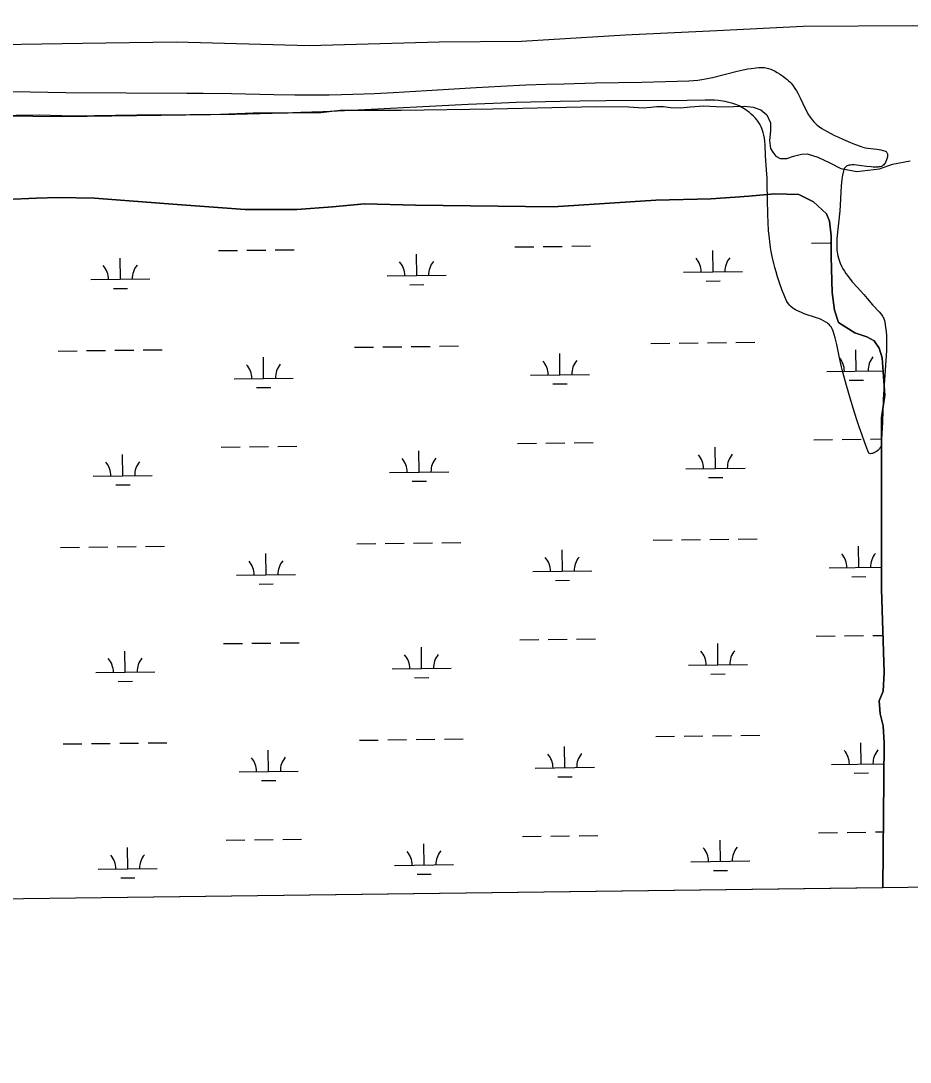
# Model space of a CAD drawing. Extents: x 3715084 to 3753216, y 488173 to 513963.
# Drawn here: x 3741473 to 3742980, y 493591 to 495354 of the extents above; entities that cross this region are included whole.
import ezdxf

# ---------------------------------------------------------------- set-up
doc = ezdxf.new("R2010")
doc.units = 0
for name, color, linetype in [('V-GRID-FRAM', 7, 'Continuous'), ('V-LEVE-TOET', 7, 'Continuous'), ('V-SITE-VEGE', 7, 'Continuous'), ('V-TOPO-SHOR', 7, 'Continuous'), ('V-WETL-SWMP', 7, 'Continuous')]:
    doc.layers.add(name, color=color, linetype=linetype)

msp = doc.modelspace()

# ---------------------------------------------------------------- linework, layer by layer
at = {"layer": 'V-GRID-FRAM'}
msp.add_lwpolyline([(3719350.3, 493590.7), (3719130.8, 511772.1), (3750813.3, 512168.5), (3751048.6, 493987.2), (3719350.3, 493590.7)], dxfattribs=at)
at = {"layer": 'V-LEVE-TOET'}
msp.add_lwpolyline([(3744852.2, 495343.4), (3743737.8, 495347.4), (3743460.7, 495347.2), (3743165.6, 495342.7), (3742985.1, 495345), (3742798.2, 495344), (3742652.4, 495337), (3742496.8, 495329.6), (3742321.6, 495318.8), (3742182.1, 495317.8), (3741961.6, 495311.3), (3741736.7, 495317.5), (3741578.2, 495315.5), (3741370.3, 495312), (3741118.6, 495309.4), (3740875.7, 495306.8), (3740591.3, 495303.3), (3740268.3, 495295.8), (3740012.2, 495290.8), (3739822.4, 495288.2), (3739761, 495284.8)], dxfattribs=at)
at = {"layer": 'V-SITE-VEGE'}
for points in [[(3741246.6, 495238.1), (3741549.8, 495232.1), (3741754.8, 495231.5), (3741782.2, 495231.2), (3741830, 495230.4), (3741901.7, 495228.8), (3741937.6, 495228.3), (3741955.5, 495228.2), (3741973.4, 495228.2), (3741995.7, 495228.5), (3742016.5, 495228.9), (3742036, 495229.5), (3742072.6, 495230.9), (3742104.6, 495232.5), (3742160.7, 495235.7), (3742244.7, 495240.8), (3742286.7, 495243.1), (3742328.7, 495245.1), (3742363.2, 495246.4), (3742393.4, 495247.2), (3742446.2, 495248.5), (3742525.5, 495250), (3742565.1, 495250.9), (3742604.8, 495251.9), (3742612.6, 495252.4), (3742619.9, 495253.2), (3742626.7, 495254.2), (3742633, 495255.3), (3742645, 495257.9), (3742686.4, 495268.5), (3742696.8, 495270.8), (3742704.5, 495272.3), (3742710.3, 495273.2), (3742719.1, 495274.2), (3742723.4, 495274.5), (3742727.8, 495274.6), (3742730.5, 495274.6), (3742733.1, 495274.4), (3742735.4, 495274), (3742739.8, 495273), (3742743.6, 495271.7), (3742746.8, 495270.4), (3742749.7, 495269), (3742754.5, 495266.4), (3742758.2, 495264.1), (3742763.5, 495260.5), (3742768.7, 495256.6), (3742771.3, 495254.5), (3742773.7, 495252.3), (3742775.9, 495250.2), (3742777.9, 495248), (3742781.4, 495243.6)], [(3742781.4, 495243.6), (3742784.4, 495239.3), (3742787.1, 495235.1), (3742789.3, 495231), (3742793.3, 495223.3), (3742802.3, 495204.4), (3742804.5, 495200.1), (3742806.6, 495196.3), (3742810.2, 495190.5), (3742813.6, 495186), (3742816.3, 495182.8), (3742818.5, 495180.5), (3742822, 495177.3), (3742825.9, 495174.4), (3742830, 495171.6), (3742838, 495166.8), (3742845.1, 495162.9), (3742851.4, 495159.7), (3742857, 495157.1), (3742866.9, 495152.7), (3742874.4, 495149.6), (3742885.6, 495145.1), (3742896.8, 495140.9), (3742899.3, 495140), (3742904, 495138.8), (3742908.2, 495138.1), (3742923.4, 495136.4), (3742927.2, 495135.9), (3742929.9, 495135.4), (3742933.9, 495134.4), (3742937.8, 495133), (3742938.9, 495132.4)], [(3742893.2, 494666.6), (3742889.5, 494677.9), (3742883.2, 494698.1), (3742878.6, 494713.3), (3742872, 494736.2), (3742865.6, 494759.1), (3742863.4, 494767.7), (3742860, 494782.9), (3742855.3, 494805.8), (3742852.6, 494817.1), (3742851.1, 494822.7), (3742849.4, 494828.3), (3742848.4, 494831), (3742847.2, 494833.4), (3742845.8, 494835.6), (3742844.2, 494837.6), (3742842.5, 494839.3), (3742840.7, 494840.9), (3742838.9, 494842.3), (3742837, 494843.6), (3742833, 494845.9), (3742829, 494847.9), (3742825, 494849.5), (3742821.2, 494851), (3742800.4, 494857.9), (3742795.6, 494859.7), (3742791.5, 494861.4), (3742788, 494863), (3742785.2, 494864.5), (3742782.8, 494866), (3742780.8, 494867.3), (3742777.6, 494869.9), (3742775.4, 494872.1), (3742773.9, 494873.8), (3742772, 494876.7), (3742770.3, 494879.8), (3742767.4, 494886.5), (3742762.4, 494899.1), (3742758.4, 494910.2), (3742755.1, 494920), (3742752.6, 494928.6), (3742750.5, 494936.2), (3742748.8, 494942.9), (3742746.1, 494954.6), (3742744.4, 494963.4), (3742743.3, 494970), (3742741.8, 494980), (3742740.6, 494990.1), (3742739.9, 494997.9), (3742738.9, 495012.7), (3742738.4, 495025.5), (3742737.6, 495077.7), (3742737.3, 495087.2), (3742736.6, 495101.5), (3742734.8, 495125.7), (3742734.1, 495143.2), (3742733.5, 495149.7), (3742732.8, 495155.3), (3742731.9, 495160.2), (3742730.9, 495164.5), (3742729.7, 495168.1), (3742728.5, 495171.3), (3742727.3, 495174.1), (3742726.2, 495176.5), (3742723.8, 495180.6), (3742721.7, 495183.7), (3742720, 495186), (3742717.1, 495189.3), (3742713.9, 495192.7), (3742710.6, 495195.7), (3742707.5, 495198.3), (3742704.4, 495200.7), (3742701.3, 495202.9), (3742698.4, 495204.8), (3742695.5, 495206.5), (3742689.9, 495209.5), (3742684.6, 495211.8), (3742679.6, 495213.7), (3742674.9, 495215.1), (3742670.4, 495216.2), (3742666.2, 495217.1), (3742662.2, 495217.7), (3742654.8, 495218.6), (3742648.2, 495219.1), (3742642.5, 495219.3), (3742632.4, 495219.3), (3742601.9, 495218.6), (3742464.4, 495218.1), (3742420.2, 495217.7), (3742387.1, 495217.2), (3742337.3, 495216.1), (3742312.5, 495215.4), (3742287.6, 495214.5), (3742231.3, 495212), (3742034, 495202.1), (3741984.7, 495199.8), (3741947.7, 495198.3), (3741920, 495197.4), (3741878.3, 495196.1), (3741836.7, 495195.3), (3741544.3, 495191.1)], [(3741544.3, 495191.1), (3741241, 495194.6)], [(3742938.9, 495132.4), (3742939.8, 495131.5), (3742940.4, 495130.5), (3742940.8, 495129.4), (3742941, 495128.3), (3742941.2, 495125.9), (3742941, 495123.7), (3742940.6, 495121.7), (3742939.6, 495118.2), (3742938.6, 495115.7), (3742937.8, 495113.9), (3742936.4, 495111.7), (3742935, 495110), (3742933.6, 495108.8), (3742932, 495107.9), (3742930.4, 495107.3), (3742928.6, 495106.7), (3742926.8, 495106.4), (3742925, 495106.1), (3742921.1, 495106), (3742917.2, 495106.1), (3742913.4, 495106.4), (3742905.9, 495107.3), (3742893.5, 495109), (3742888.6, 495109.5), (3742884.6, 495109.7), (3742881.2, 495109.7), (3742878.5, 495109.4), (3742876.2, 495109.1), (3742874.4, 495108.6), (3742873, 495108), (3742871.8, 495107.4), (3742870, 495106.1), (3742868.8, 495104.9), (3742868.1, 495103.9), (3742867.2, 495102), (3742866.6, 495099.9), (3742865.2, 495092.3), (3742864.2, 495085.6), (3742862.9, 495073.8), (3742862.1, 495065), (3742861.4, 495051.7), (3742860.7, 495032.2), (3742855.5, 494984.9), (3742855.2, 494979.1), (3742855.2, 494973.9), (3742855.4, 494969.4), (3742855.7, 494965.5), (3742856.1, 494962.1), (3742857.1, 494956.1), (3742858.2, 494951.7), (3742859.3, 494948.4), (3742861.1, 494943.4), (3742863.4, 494938.5), (3742865.9, 494933.8), (3742868.4, 494929.7), (3742870.9, 494925.9), (3742873.3, 494922.5), (3742877.9, 494916.4), (3742882.1, 494911.3), (3742889.8, 494902.7), (3742901.3, 494890.1), (3742907, 494883.6), (3742915.8, 494872.8), (3742927.1, 494860.9), (3742930.5, 494857), (3742932.7, 494853.8), (3742934.1, 494851.4), (3742935, 494849.5), (3742936.1, 494846.6), (3742936.9, 494843.4), (3742938.1, 494835.3), (3742939, 494827.7), (3742939.5, 494820.5), (3742939.8, 494813.8), (3742939.8, 494807.5), (3742939.7, 494795.6), (3742933.8, 494712.7), (3742932.6, 494674.3), (3742931.8, 494655.1), (3742930.8, 494635.9), (3742930.5, 494634.2), (3742929.9, 494632.7), (3742929.1, 494631.2), (3742928.1, 494629.8), (3742927, 494628.6), (3742924.7, 494626.3), (3742922.4, 494624.6), (3742920.3, 494623.2), (3742918.5, 494622.2), (3742916.9, 494621.6), (3742915.6, 494621.1), (3742914.4, 494620.9), (3742912.6, 494620.7), (3742911.4, 494620.9), (3742910.6, 494621.2), (3742909.6, 494622), (3742908.9, 494623.1), (3742902.8, 494639.3), (3742897.6, 494653.7), (3742893.2, 494666.6)]]:
    msp.add_lwpolyline(points, dxfattribs=at)
at = {"layer": 'V-TOPO-SHOR'}
for points in [[(3741426.2, 495193.6), (3741504.8, 495194.3), (3741562, 495193), (3741669.8, 495194.4), (3741759.7, 495195.1), (3741811.6, 495195.8), (3741866.9, 495197.9), (3741926.1, 495197.9), (3741981.4, 495198.6), (3742014.6, 495202.6), (3742042.6, 495202.6), (3742117.8, 495202.7), (3742272.9, 495204.7), (3742448, 495208.8), (3742503.2, 495208.2), (3742527.2, 495206.2), (3742540.5, 495207.5), (3742550.5, 495208.9), (3742561.8, 495208.9), (3742573.8, 495206.9), (3742591.1, 495206.2), (3742607.1, 495208.2), (3742630.4, 495209.6), (3742661, 495208.3), (3742699.6, 495209), (3742713.6, 495207.6), (3742726.9, 495203), (3742736.9, 495194.3), (3742742.9, 495181), (3742742.9, 495167.7), (3742741.6, 495151.1), (3742742.9, 495137.8), (3742746.9, 495131.1), (3742752.2, 495124.4), (3742759.6, 495120.5), (3742770.9, 495120.5), (3742782.2, 495124.5), (3742795.5, 495127.8), (3742805.5, 495128.5), (3742823.5, 495123.1), (3742843.4, 495113.2), (3742862.1, 495103.9), (3742889.4, 495098.6), (3742928, 495103.2), (3742949.9, 495111.2), (3742979.9, 495116.6)], [(3742933.2, 493885.7), (3742935.5, 494131.1), (3742934.2, 494159.9), (3742928.7, 494180.4), (3742927.3, 494202.3), (3742934.1, 494218.7), (3742935.5, 494250.2), (3742931.3, 494391.3), (3742931.2, 494500.9), (3742931.2, 494617.3), (3742931.1, 494681.6), (3742936.6, 494720), (3742932.5, 494783), (3742927, 494799.4), (3742918.7, 494811.7), (3742906.4, 494818.6), (3742885.9, 494825.4), (3742870.8, 494835), (3742858.5, 494843.2), (3742851.6, 494863.7), (3742847.5, 494893.9), (3742846.1, 494954.1), (3742846.1, 494989.7), (3742843.3, 495014.4), (3742837.8, 495026.7), (3742815.9, 495047.2), (3742791.3, 495059.5), (3742750.2, 495060.9), (3742706.3, 495056.8), (3742683.1, 495055.4), (3742642, 495052.6), (3742548.9, 495049.8), (3742374.9, 495038.8), (3742142.1, 495041.4), (3742055.8, 495044.1), (3742001.1, 495038.6), (3741940.8, 495034.4), (3741853.2, 495034.4), (3741738.1, 495042.6), (3741598.4, 495053.4), (3741536.8, 495054.8), (3741499.8, 495053.4), (3741397.1, 495049.2)]]:
    msp.add_lwpolyline(points, dxfattribs=at)
at = {"layer": 'V-WETL-SWMP'}
for p, q in [((3741397.1, 495049.2), (3741499.8, 495053.4)), ((3741499.8, 495053.4), (3741536.8, 495054.8)), ((3741536.8, 495054.8), (3741598.4, 495053.4)), ((3741598.4, 495053.4), (3741738.1, 495042.6)), ((3742374.9, 495038.8), (3742548.9, 495049.8)), ((3742548.9, 495049.8), (3742642, 495052.6)), ((3742642, 495052.6), (3742683.1, 495055.4)), ((3742683.1, 495055.4), (3742706.3, 495056.8)), ((3742706.3, 495056.8), (3742750.2, 495060.9)), ((3742750.2, 495060.9), (3742791.3, 495059.5)), ((3742791.3, 495059.5), (3742815.9, 495047.2)), ((3741738.1, 495042.6), (3741853.2, 495034.4)), ((3741853.2, 495034.4), (3741940.8, 495034.4)), ((3741940.8, 495034.4), (3742001.1, 495038.6)), ((3742001.1, 495038.6), (3742055.8, 495044.1)), ((3742055.8, 495044.1), (3742142.1, 495041.4)), ((3742142.1, 495041.4), (3742374.9, 495038.8)), ((3742815.9, 495047.2), (3742837.8, 495026.7)), ((3742837.8, 495026.7), (3742843.3, 495014.4)), ((3742843.3, 495014.4), (3742846.1, 494989.7)), ((3742846.1, 494989.7), (3742846.1, 494954.1)), ((3741808.5, 494964.6), (3741840.5, 494965)), ((3741856.5, 494965.2), (3741888.5, 494965.6)), ((3741904.5, 494965.8), (3741936.5, 494966.2)), ((3742310.4, 494970.9), (3742342.4, 494971.3)), ((3742358.4, 494971.5), (3742390.4, 494971.9)), ((3742406.4, 494972.1), (3742438.4, 494972.5)), ((3742645.8, 494928.7), (3742645.4, 494964.6)), ((3742812.3, 494977.2), (3742844.3, 494977.6)), ((3741642.1, 494916.1), (3741641.6, 494952.1)), ((3742143.9, 494922.4), (3742143.5, 494958.4)), ((3742846.1, 494954.1), (3742847.5, 494893.9)), ((3742595.8, 494928), (3742695.8, 494929.3)), ((3741592.1, 494915.5), (3741692.1, 494916.7)), ((3742093.9, 494921.8), (3742193.9, 494923)), ((3742634, 494913.1), (3742658, 494913.4)), ((3741630.3, 494900.5), (3741654.3, 494900.8)), ((3742132.1, 494906.8), (3742156.1, 494907.1)), ((3742847.5, 494893.9), (3742851.6, 494863.7)), ((3742851.6, 494863.7), (3742858.5, 494843.2)), ((3742858.5, 494843.2), (3742870.8, 494835)), ((3742870.8, 494835), (3742885.9, 494825.4)), ((3742885.9, 494825.4), (3742906.4, 494818.6)), ((3742134.6, 494802.2), (3742166.6, 494802.6)), ((3742182.6, 494802.8), (3742214.6, 494803.2)), ((3742540.5, 494807.3), (3742572.5, 494807.7)), ((3742588.5, 494807.9), (3742620.5, 494808.3)), ((3742636.5, 494808.5), (3742668.5, 494808.9)), ((3742684.5, 494809.1), (3742716.5, 494809.5)), ((3742906.4, 494818.6), (3742918.7, 494811.7)), ((3742918.7, 494811.7), (3742927, 494799.4)), ((3741536.7, 494794.7), (3741568.7, 494795.1)), ((3741584.7, 494795.3), (3741616.7, 494795.7)), ((3741632.7, 494795.9), (3741664.7, 494796.3)), ((3741680.7, 494796.5), (3741712.7, 494796.9)), ((3742038.6, 494801), (3742070.6, 494801.4)), ((3742086.6, 494801.6), (3742118.6, 494802)), ((3742386.5, 494754.6), (3742386.1, 494790.6)), ((3742888.4, 494760.9), (3742887.9, 494796.9)), ((3742927, 494799.4), (3742932.5, 494783)), ((3741884.7, 494748.3), (3741884.2, 494784.3)), ((3742932.5, 494783), (3742936.6, 494720)), ((3742336.5, 494754), (3742436.5, 494755.2)), ((3742838.4, 494760.2), (3742933.9, 494761.4)), ((3741834.7, 494747.7), (3741934.6, 494748.9)), ((3741872.8, 494732.7), (3741896.8, 494733)), ((3742374.7, 494739), (3742398.7, 494739.3)), ((3742876.6, 494745.3), (3742900.6, 494745.6)), ((3742936.6, 494720), (3742931.1, 494681.6)), ((3742931.1, 494681.6), (3742931.2, 494617.3)), ((3742816.4, 494644.5), (3742848.4, 494644.9)), ((3742864.4, 494645.1), (3742896.4, 494645.5)), ((3742912.4, 494645.7), (3742931.2, 494646)), ((3741812.7, 494632), (3741844.7, 494632.4)), ((3741860.7, 494632.6), (3741892.7, 494633)), ((3741908.7, 494633.2), (3741940.7, 494633.6)), ((3742314.6, 494638.2), (3742346.6, 494638.6)), ((3742362.6, 494638.8), (3742394.6, 494639.2)), ((3742410.6, 494639.4), (3742442.6, 494639.8)), ((3742650, 494596), (3742649.5, 494632)), ((3741646.2, 494583.5), (3741645.8, 494619.5)), ((3742148.1, 494589.7), (3742147.6, 494625.7)), ((3742931.2, 494617.3), (3742931.2, 494500.9)), ((3742600, 494595.4), (3742700, 494596.6)), ((3741596.2, 494582.8), (3741696.2, 494584.1)), ((3742098.1, 494589.1), (3742198.1, 494590.4)), ((3742136.3, 494574.2), (3742160.3, 494574.5)), ((3742638.2, 494580.4), (3742662.2, 494580.7)), ((3741634.4, 494567.9), (3741658.4, 494568.2)), ((3742931.2, 494500.9), (3742931.3, 494391.3)), ((3742042.8, 494468.3), (3742074.8, 494468.7)), ((3742090.8, 494468.9), (3742122.8, 494469.3)), ((3742138.7, 494469.5), (3742170.7, 494469.9)), ((3742186.7, 494470.1), (3742218.7, 494470.5)), ((3742544.6, 494474.6), (3742576.6, 494475)), ((3742592.6, 494475.2), (3742624.6, 494475.6)), ((3742640.6, 494475.8), (3742672.6, 494476.2)), ((3742688.6, 494476.4), (3742720.6, 494476.8)), ((3741540.9, 494462.1), (3741572.9, 494462.5)), ((3741588.9, 494462.7), (3741620.9, 494463.1)), ((3741636.9, 494463.3), (3741668.9, 494463.7)), ((3741684.9, 494463.9), (3741716.9, 494464.3)), ((3741888.8, 494415.7), (3741888.4, 494451.7)), ((3742390.7, 494421.9), (3742390.2, 494457.9)), ((3742892.5, 494428.2), (3742892.1, 494464.2)), ((3741838.8, 494415), (3741938.8, 494416.3)), ((3742340.7, 494421.3), (3742440.7, 494422.6)), ((3742842.6, 494427.6), (3742931.3, 494428.7)), ((3741877, 494400.1), (3741901, 494400.4)), ((3742378.9, 494406.4), (3742402.9, 494406.7)), ((3742880.7, 494412.6), (3742904.7, 494412.9)), ((3742931.3, 494391.3), (3742935.5, 494250.2)), ((3742820.6, 494311.9), (3742852.6, 494312.3)), ((3742868.6, 494312.5), (3742900.6, 494312.9)), ((3742916.6, 494313.1), (3742933.6, 494313.3)), ((3741816.9, 494299.3), (3741848.8, 494299.7)), ((3741864.8, 494299.9), (3741896.8, 494300.3)), ((3741912.8, 494300.5), (3741944.8, 494300.9)), ((3742152.2, 494257.1), (3742151.8, 494293.1)), ((3742318.7, 494305.6), (3742350.7, 494306)), ((3742366.7, 494306.2), (3742398.7, 494306.6)), ((3742414.7, 494306.8), (3742446.7, 494307.2)), ((3742654.1, 494263.4), (3742653.7, 494299.4)), ((3741650.4, 494250.8), (3741649.9, 494286.8)), ((3742102.3, 494256.5), (3742202.2, 494257.7)), ((3742604.1, 494262.7), (3742704.1, 494264)), ((3741600.4, 494250.2), (3741700.4, 494251.4)), ((3742140.4, 494241.5), (3742164.4, 494241.8)), ((3742642.3, 494247.8), (3742666.3, 494248.1)), ((3742935.5, 494250.2), (3742934.1, 494218.7)), ((3741638.6, 494235.2), (3741662.6, 494235.5)), ((3742934.1, 494218.7), (3742927.3, 494202.3)), ((3742927.3, 494202.3), (3742928.7, 494180.4)), ((3742928.7, 494180.4), (3742934.2, 494159.9)), ((3742934.2, 494159.9), (3742935.5, 494131.1)), ((3742046.9, 494135.7), (3742078.9, 494136.1)), ((3742094.9, 494136.3), (3742126.9, 494136.7)), ((3742142.9, 494136.9), (3742174.9, 494137.3)), ((3742190.9, 494137.5), (3742222.9, 494137.9)), ((3742548.8, 494142), (3742580.8, 494142.4)), ((3742596.8, 494142.6), (3742628.8, 494143)), ((3742644.8, 494143.2), (3742676.8, 494143.6)), ((3742692.8, 494143.8), (3742724.8, 494144.2)), ((3741545, 494129.4), (3741577, 494129.8)), ((3741593, 494130), (3741625, 494130.4)), ((3741641, 494130.6), (3741673, 494131)), ((3741689, 494131.2), (3741721, 494131.6)), ((3741893, 494083), (3741892.5, 494119)), ((3742394.8, 494089.3), (3742394.4, 494125.3)), ((3742896.7, 494095.6), (3742896.3, 494131.6)), ((3742935.5, 494131.1), (3742933.2, 493885.7)), ((3741843, 494082.4), (3741943, 494083.6)), ((3742344.8, 494088.7), (3742444.8, 494089.9)), ((3742846.7, 494094.9), (3742935.2, 494096)), ((3742884.9, 494080), (3742908.9, 494080.3)), ((3741881.2, 494067.4), (3741905.2, 494067.7)), ((3742383, 494073.7), (3742407, 494074)), ((3742370.9, 493973.5), (3742402.9, 493973.9)), ((3742418.9, 493974.1), (3742450.9, 493974.5)), ((3742824.7, 493979.2), (3742856.7, 493979.6)), ((3742872.7, 493979.8), (3742904.7, 493980.2)), ((3742920.7, 493980.4), (3742934.1, 493980.6)), ((3741821, 493966.7), (3741853, 493967.1)), ((3741869, 493967.3), (3741901, 493967.7)), ((3741917, 493967.9), (3741949, 493968.3)), ((3742156.4, 493924.4), (3742156, 493960.4)), ((3742322.9, 493972.9), (3742354.9, 493973.3)), ((3742658.3, 493930.7), (3742657.8, 493966.7)), ((3741654.5, 493918.2), (3741654.1, 493954.2)), ((3742106.4, 493923.8), (3742206.4, 493925.1)), ((3742608.3, 493930.1), (3742708.3, 493931.3)), ((3741604.5, 493917.5), (3741704.5, 493918.8)), ((3742144.6, 493908.9), (3742168.6, 493909.2)), ((3742646.5, 493915.1), (3742670.5, 493915.4)), ((3742933.2, 493885.7), (3737015.9, 493811.7)), ((3741642.7, 493902.6), (3741666.7, 493902.9))]:
    msp.add_line(p, q, dxfattribs=at)
for centre, start, end in [((3742088.7, 494922.2), 359.9442, 41.4878), ((3742199.2, 494923.5), 139.9442, 181.4878), ((3742590.6, 494928.4), 359.9442, 41.4878), ((3742701, 494929.8), 139.9442, 181.4878), ((3741586.8, 494915.9), 359.9442, 41.4878), ((3741697.3, 494917.3), 139.9442, 181.4878), ((3741829.4, 494748.1), 359.9442, 41.4878), ((3741939.9, 494749.5), 139.9442, 181.4878), ((3742331.3, 494754.4), 359.9442, 41.4878), ((3742441.8, 494755.8), 139.9442, 181.4878), ((3742833.1, 494760.6), 359.9442, 41.4878), ((3742943.6, 494762), 139.9442, 181.4878), ((3742092.8, 494589.5), 359.9442, 41.4878), ((3742203.3, 494590.9), 139.9442, 181.4878), ((3742594.7, 494595.8), 359.9442, 41.4878), ((3742705.2, 494597.2), 139.9442, 181.4878), ((3741591, 494583.2), 359.9442, 41.4878), ((3741701.5, 494584.6), 139.9442, 181.4878), ((3742837.3, 494428), 359.9442, 41.4878), ((3742947.8, 494429.4), 139.9442, 181.4878), ((3741833.6, 494415.4), 359.9442, 41.4878), ((3741944, 494416.8), 139.9442, 181.4878), ((3742335.4, 494421.7), 359.9442, 41.4878), ((3742445.9, 494423.1), 139.9442, 181.4878), ((3741595.1, 494250.6), 359.9442, 41.4878), ((3741705.6, 494252), 139.9442, 181.4878), ((3742097, 494256.9), 359.9442, 41.4878), ((3742207.5, 494258.2), 139.9442, 181.4878), ((3742598.9, 494263.1), 359.9442, 41.4878), ((3742709.4, 494264.5), 139.9442, 181.4878), ((3742841.5, 494095.3), 359.9442, 41.4878), ((3742951.9, 494096.7), 139.9442, 181.4878), ((3741837.7, 494082.8), 359.9442, 41.4878), ((3741948.2, 494084.2), 139.9442, 181.4878), ((3742339.6, 494089.1), 359.9442, 41.4878), ((3742450.1, 494090.5), 139.9442, 181.4878), ((3741599.3, 493917.9), 359.9442, 41.4878), ((3741709.8, 493919.3), 139.9442, 181.4878), ((3742101.2, 493924.2), 359.9442, 41.4878), ((3742211.6, 493925.6), 139.9442, 181.4878), ((3742603, 493930.5), 359.9442, 41.4878), ((3742713.5, 493931.9), 139.9442, 181.4878)]:
    msp.add_arc(centre, 35.2, start, end, dxfattribs=at)

doc.saveas('drawing.dxf')
